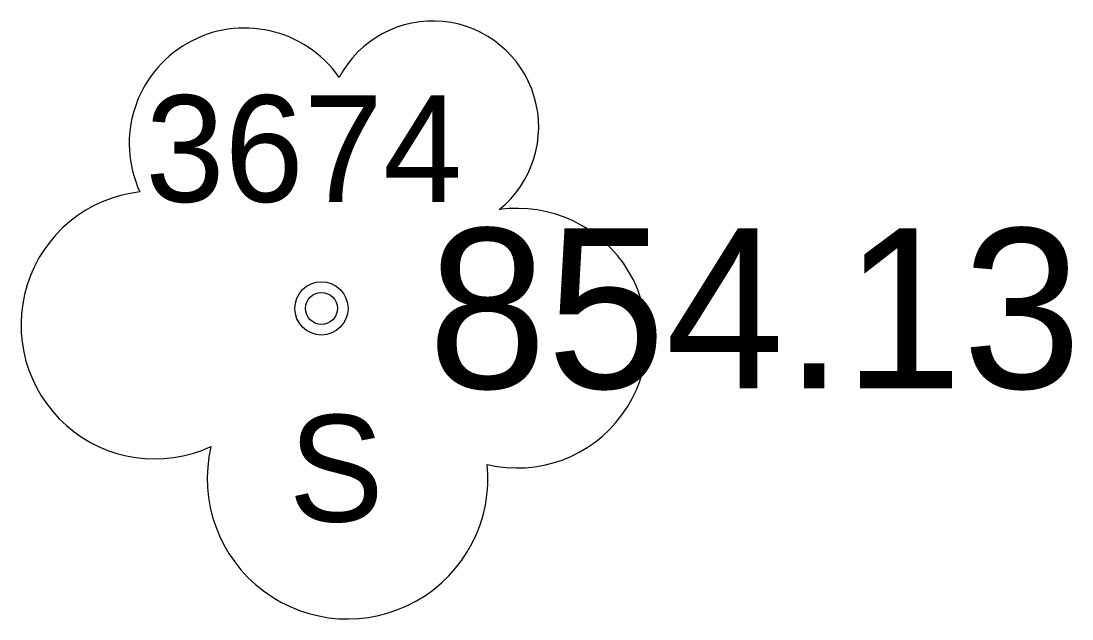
# Model space of a CAD drawing. Extents: x 1622501 to 1626664, y 1117816 to 1121579.
# Drawn here: x 1624796.45 to 1624806.32, y 1120214.78 to 1120220.39 of the extents above; entities that cross this region are included whole.
import ezdxf

# ---------------------------------------------------------------- set-up
doc = ezdxf.new("R2010")
doc.units = 0
for name, color, linetype in [('RD_EX_TX_VEG_ELEV', 7, 'Continuous'), ('RD_EX_VEG', 7, 'Continuous'), ('RD_EX_VEG_txCode', 7, 'Continuous'), ('RD_SMD_Locator', 7, 'Continuous')]:
    doc.layers.add(name, color=color, linetype=linetype)

msp = doc.modelspace()

# ---------------------------------------------------------------- linework, layer by layer
at = {"layer": 'RD_EX_VEG'}
msp.add_circle((1624799.2755, 1120217.6895), 0.25, dxfattribs=at)
for centre, radius, start, end in [((1624800.3207, 1120219.3916), 0.9945, 308.76261, 152.04674), ((1624798.5544, 1120219.2366), 1.0835, 34.97629, 204.75602), ((1624797.7117, 1120217.5339), 1.257, 96.45179, 294.73401), ((1624801.1151, 1120217.4102), 1.2181, 256.56668, 98.10463), ((1624799.5211, 1120216.0932), 1.3178, 166.88266, 5.75893)]:
    msp.add_arc(centre, radius, start, end, dxfattribs=at)
at = {"layer": 'RD_SMD_Locator'}
msp.add_circle((1624799.2755, 1120217.6895), 0.15, dxfattribs=at)

# ---------------------------------------------------------------- texts
at = {"layer": 'RD_EX_TX_VEG_ELEV'}
msp.add_text('854.13', height=1.5, dxfattribs=at).set_placement((1624800.2755, 1120216.9395))
at = {"layer": 'RD_EX_VEG_txCode'}
for s, p in [('3674', (1624797.622, 1120218.6895)), ('S', (1624798.9684, 1120215.6895))]:
    msp.add_text(s, height=1, dxfattribs=at).set_placement(p)

doc.saveas('drawing.dxf')
